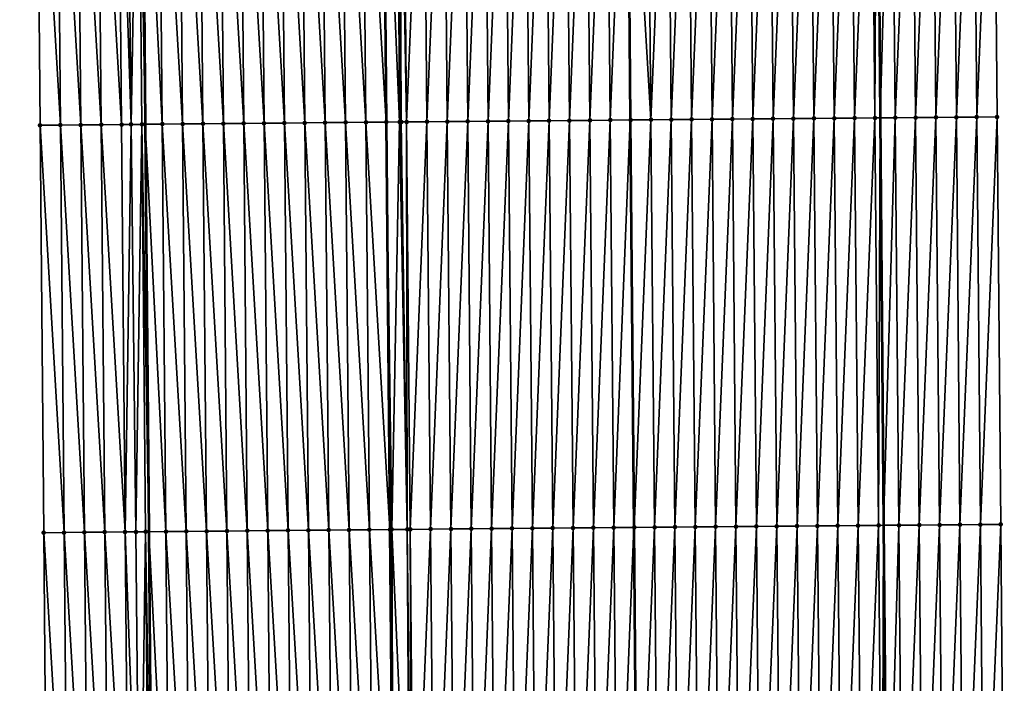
# Model space of a CAD drawing. Header units: feet. Extents: x 2010743 to 2022806, y 818705 to 837694.
# Tile 409 of 531: x 2011432 to 2011480, y 832886 to 832918. Entities that reach past the tile are written whole.
import ezdxf

# ---------------------------------------------------------------- set-up
doc = ezdxf.new("R2010")
doc.units = ezdxf.units.FT
doc.header["$MEASUREMENT"] = 0
for name, color, linetype, lineweight in [('EP_Travel Lane', 172, 'Continuous', 53), ('Road Shots', 141, 'Continuous', 100), ('STRIPING', 60, 'Continuous', 53)]:
    doc.layers.add(name, color=color, linetype=linetype, lineweight=lineweight)
doc.layers.add('I-77-MM17-21_NB-Surface-Border', color=7, linetype='Continuous')
doc.layers.add('I-77-MM17-21_NB-Surface-TIN', color=7, linetype='Continuous')

msp = doc.modelspace()

# ---------------------------------------------------------------- linework, layer by layer
at = {"layer": 'EP_Travel Lane'}
for points in [[(2011472.937, 833053.342, 296.093), (2011473.138, 833033.346, 296.435), (2011473.338, 833013.349, 296.78), (2011473.533, 832993.341, 297.138), (2011473.704, 832973.345, 297.521), (2011473.875, 832953.35, 297.9), (2011474.045, 832933.355, 298.326), (2011474.216, 832913.359, 298.717), (2011474.387, 832893.364, 299.118), (2011474.558, 832873.369, 299.53), (2011474.729, 832853.374, 299.955), (2011474.899, 832833.38, 300.405), (2011475.07, 832813.386, 300.861), (2011475.251, 832793.467, 301.313), (2011475.476, 832773.474, 301.79)], [(2011436.849, 833053.008, 296.345), (2011437.049, 833033.012, 296.684), (2011437.25, 833013.016, 297.034), (2011437.444, 832993.026, 297.378), (2011437.615, 832973.029, 297.737), (2011437.786, 832953.034, 298.149), (2011437.957, 832933.039, 298.537), (2011438.127, 832913.044, 298.941), (2011438.298, 832893.049, 299.351), (2011438.469, 832873.054, 299.761), (2011438.64, 832853.059, 300.207), (2011438.811, 832833.065, 300.644), (2011438.981, 832813.071, 301.099), (2011439.167, 832793.029, 301.584)]]:
    msp.add_polyline3d(points, dxfattribs=at)
at = {"layer": 'I-77-MM17-21_NB-Surface-Border', "color": 3, "linetype": 'Continuous', "lineweight": -3}
for points in [[(2011475.689, 833053.366, 295.982), (2011476.876, 833033.379, 296.31), (2011477.062, 833013.383, 296.672), (2011478.247, 832993.38, 296.998), (2011478.425, 832973.384, 297.36), (2011479.602, 832953.397, 297.717), (2011479.78, 832933.401, 298.121), (2011479.957, 832913.406, 298.508), (2011480.135, 832893.411, 298.912), (2011480.312, 832873.416, 299.32), (2011479.49, 832853.413, 299.786), (2011478.667, 832833.411, 300.274), (2011478.845, 832813.417, 300.727), (2011478.035, 832793.5, 301.224), (2011478.281, 832773.506, 301.689)], [(2011434.638, 832792.97, 301.46), (2011434.54, 832813.029, 300.986), (2011433.892, 832833.018, 300.509), (2011433.333, 832853.009, 300.057), (2011433.314, 832873.005, 299.62), (2011433.137, 832893, 299.208), (2011432.959, 832912.995, 298.796), (2011432.782, 832932.99, 298.401), (2011432.604, 832952.986, 298.012), (2011432.44, 832972.981, 297.613), (2011432.451, 832992.979, 297.254), (2011432.469, 833012.97, 296.911), (2011432.593, 833032.969, 296.561), (2011431.957, 833052.961, 296.226)]]:
    msp.add_polyline3d(points, dxfattribs=at)
at = {"layer": 'I-77-MM17-21_NB-Surface-TIN', "color": 128, "linetype": 'Continuous', "lineweight": -3}
for points in [[(2011470.958, 832913.332, 298.796), (2011471.78, 832933.336, 298.378), (2011470.78, 832933.327, 298.398)], [(2011470.958, 832913.332, 298.796), (2011471.958, 832913.341, 298.776), (2011471.78, 832933.336, 298.378)], [(2011471.958, 832913.341, 298.776), (2011472.78, 832933.344, 298.358), (2011471.78, 832933.336, 298.378)], [(2011471.958, 832913.341, 298.776), (2011472.958, 832913.349, 298.753), (2011472.78, 832933.344, 298.358)], [(2011472.958, 832913.349, 298.753), (2011473.78, 832933.353, 298.335), (2011472.78, 832933.344, 298.358)], [(2011472.958, 832913.349, 298.753), (2011473.958, 832913.357, 298.726), (2011473.78, 832933.353, 298.335)], [(2011473.958, 832913.357, 298.726), (2011474.045, 832933.355, 298.326), (2011473.78, 832933.353, 298.335)], [(2011473.958, 832913.357, 298.726), (2011474.216, 832913.359, 298.717), (2011474.045, 832933.355, 298.326)], [(2011474.78, 832933.361, 298.299), (2011474.045, 832933.355, 298.326), (2011474.216, 832913.359, 298.717)], [(2011474.957, 832913.365, 298.691), (2011474.78, 832933.361, 298.299), (2011474.216, 832913.359, 298.717)], [(2011474.957, 832913.365, 298.691), (2011475.78, 832933.369, 298.268), (2011474.78, 832933.361, 298.299)], [(2011474.957, 832913.365, 298.691), (2011475.957, 832913.373, 298.65), (2011475.78, 832933.369, 298.268)], [(2011475.957, 832913.373, 298.65), (2011476.78, 832933.377, 298.246), (2011475.78, 832933.369, 298.268)], [(2011475.957, 832913.373, 298.65), (2011476.957, 832913.382, 298.617), (2011476.78, 832933.377, 298.246)], [(2011476.957, 832913.382, 298.617), (2011477.78, 832933.386, 298.216), (2011476.78, 832933.377, 298.246)], [(2011476.957, 832913.382, 298.617), (2011477.957, 832913.39, 298.584), (2011477.78, 832933.386, 298.216)], [(2011477.957, 832913.39, 298.584), (2011478.78, 832933.394, 298.166), (2011477.78, 832933.386, 298.216)], [(2011477.957, 832913.39, 298.584), (2011478.957, 832913.398, 298.545), (2011478.78, 832933.394, 298.166)], [(2011478.957, 832913.398, 298.545), (2011479.78, 832933.401, 298.121), (2011478.78, 832933.394, 298.166)], [(2011478.957, 832913.398, 298.545), (2011479.957, 832913.406, 298.508), (2011479.78, 832933.401, 298.121)], [(2011433.959, 832913.004, 298.824), (2011433.782, 832933, 298.427), (2011432.782, 832932.99, 298.401)], [(2011433.959, 832913.004, 298.824), (2011432.782, 832932.99, 298.401), (2011432.959, 832912.995, 298.796)], [(2011434.959, 832913.014, 298.858), (2011434.782, 832933.009, 298.461), (2011433.782, 832933, 298.427)], [(2011434.959, 832913.014, 298.858), (2011433.782, 832933, 298.427), (2011433.959, 832913.004, 298.824)], [(2011435.959, 832913.023, 298.874), (2011435.782, 832933.018, 298.479), (2011434.782, 832933.009, 298.461)], [(2011434.959, 832913.014, 298.858), (2011435.959, 832913.023, 298.874), (2011434.782, 832933.009, 298.461)], [(2011436.959, 832913.033, 298.906), (2011436.781, 832933.028, 298.511), (2011435.782, 832933.018, 298.479)], [(2011435.959, 832913.023, 298.874), (2011436.959, 832913.033, 298.906), (2011435.782, 832933.018, 298.479)], [(2011437.427, 832913.037, 298.939), (2011437.202, 832933.032, 298.539), (2011436.781, 832933.028, 298.511)], [(2011436.959, 832913.033, 298.906), (2011437.427, 832913.037, 298.939), (2011436.781, 832933.028, 298.511)], [(2011437.427, 832913.037, 298.939), (2011437.781, 832933.037, 298.534), (2011437.202, 832933.032, 298.539)], [(2011437.427, 832913.037, 298.939), (2011437.959, 832913.042, 298.938), (2011437.781, 832933.037, 298.534)], [(2011437.781, 832933.037, 298.534), (2011438.127, 832913.044, 298.941), (2011437.957, 832933.039, 298.537)], [(2011437.959, 832913.042, 298.938), (2011438.127, 832913.044, 298.941), (2011437.781, 832933.037, 298.534)], [(2011438.959, 832913.051, 298.952), (2011438.781, 832933.046, 298.548), (2011437.957, 832933.039, 298.537)], [(2011438.959, 832913.051, 298.952), (2011437.957, 832933.039, 298.537), (2011438.127, 832913.044, 298.941)], [(2011439.959, 832913.061, 298.972), (2011439.781, 832933.056, 298.571), (2011438.781, 832933.046, 298.548)], [(2011438.959, 832913.051, 298.952), (2011439.959, 832913.061, 298.972), (2011438.781, 832933.046, 298.548)], [(2011440.959, 832913.07, 298.987), (2011440.781, 832933.065, 298.586), (2011439.781, 832933.056, 298.571)], [(2011439.959, 832913.061, 298.972), (2011440.959, 832913.07, 298.987), (2011439.781, 832933.056, 298.571)], [(2011441.959, 832913.079, 299.001), (2011441.781, 832933.074, 298.599), (2011440.781, 832933.065, 298.586)], [(2011440.959, 832913.07, 298.987), (2011441.959, 832913.079, 299.001), (2011440.781, 832933.065, 298.586)], [(2011442.959, 832913.088, 299.013), (2011442.781, 832933.083, 298.61), (2011441.781, 832933.074, 298.599)], [(2011441.959, 832913.079, 299.001), (2011442.959, 832913.088, 299.013), (2011441.781, 832933.074, 298.599)], [(2011443.959, 832913.097, 299.023), (2011443.781, 832933.092, 298.62), (2011442.781, 832933.083, 298.61)], [(2011442.959, 832913.088, 299.013), (2011443.959, 832913.097, 299.023), (2011442.781, 832933.083, 298.61)], [(2011444.959, 832913.106, 299.034), (2011444.781, 832933.101, 298.631), (2011443.781, 832933.092, 298.62)], [(2011443.959, 832913.097, 299.023), (2011444.959, 832913.106, 299.034), (2011443.781, 832933.092, 298.62)], [(2011445.959, 832913.115, 299.05), (2011445.781, 832933.111, 298.644), (2011444.781, 832933.101, 298.631)], [(2011444.959, 832913.106, 299.034), (2011445.959, 832913.115, 299.05), (2011444.781, 832933.101, 298.631)], [(2011446.959, 832913.125, 299.064), (2011446.781, 832933.12, 298.657), (2011445.781, 832933.111, 298.644)], [(2011445.959, 832913.115, 299.05), (2011446.959, 832913.125, 299.064), (2011445.781, 832933.111, 298.644)], [(2011447.958, 832913.134, 299.08), (2011447.781, 832933.129, 298.671), (2011446.781, 832933.12, 298.657)], [(2011446.959, 832913.125, 299.064), (2011447.958, 832913.134, 299.08), (2011446.781, 832933.12, 298.657)], [(2011448.958, 832913.143, 299.099), (2011448.781, 832933.138, 298.692), (2011447.781, 832933.129, 298.671)], [(2011447.958, 832913.134, 299.08), (2011448.958, 832913.143, 299.099), (2011447.781, 832933.129, 298.671)], [(2011448.781, 832933.138, 298.692), (2011449.958, 832913.152, 299.113), (2011449.781, 832933.147, 298.706)], [(2011448.958, 832913.143, 299.099), (2011449.958, 832913.152, 299.113), (2011448.781, 832933.138, 298.692)], [(2011450.615, 832913.158, 299.117), (2011450.503, 832933.154, 298.706), (2011449.781, 832933.147, 298.706)], [(2011450.615, 832913.158, 299.117), (2011449.781, 832933.147, 298.706), (2011449.958, 832913.152, 299.113)], [(2011450.695, 832913.159, 299.117), (2011450.609, 832933.155, 298.706), (2011450.503, 832933.154, 298.706)], [(2011450.615, 832913.158, 299.117), (2011450.695, 832913.159, 299.117), (2011450.503, 832933.154, 298.706)], [(2011450.958, 832913.161, 299.115), (2011450.781, 832933.156, 298.704), (2011450.609, 832933.155, 298.706)], [(2011450.695, 832913.159, 299.117), (2011450.958, 832913.161, 299.115), (2011450.609, 832933.155, 298.706)], [(2011450.958, 832913.161, 299.115), (2011451.781, 832933.165, 298.686), (2011450.781, 832933.156, 298.704)], [(2011450.958, 832913.161, 299.115), (2011451.958, 832913.17, 299.1), (2011451.781, 832933.165, 298.686)], [(2011451.958, 832913.17, 299.1), (2011452.781, 832933.173, 298.665), (2011451.781, 832933.165, 298.686)], [(2011451.958, 832913.17, 299.1), (2011452.958, 832913.178, 299.083), (2011452.781, 832933.173, 298.665)], [(2011452.958, 832913.178, 299.083), (2011453.781, 832933.182, 298.649), (2011452.781, 832933.173, 298.665)], [(2011452.958, 832913.178, 299.083), (2011453.958, 832913.187, 299.066), (2011453.781, 832933.182, 298.649)], [(2011453.958, 832913.187, 299.066), (2011454.781, 832933.19, 298.632), (2011453.781, 832933.182, 298.649)], [(2011453.958, 832913.187, 299.066), (2011454.958, 832913.195, 299.048), (2011454.781, 832933.19, 298.632)], [(2011454.958, 832913.195, 299.048), (2011455.781, 832933.199, 298.618), (2011454.781, 832933.19, 298.632)], [(2011454.958, 832913.195, 299.048), (2011455.958, 832913.204, 299.034), (2011455.781, 832933.199, 298.618)], [(2011455.958, 832913.204, 299.034), (2011456.781, 832933.207, 298.6), (2011455.781, 832933.199, 298.618)], [(2011455.958, 832913.204, 299.034), (2011456.958, 832913.212, 299.015), (2011456.781, 832933.207, 298.6)], [(2011456.958, 832913.212, 299.015), (2011457.781, 832933.216, 298.584), (2011456.781, 832933.207, 298.6)], [(2011456.958, 832913.212, 299.015), (2011457.958, 832913.221, 298.998), (2011457.781, 832933.216, 298.584)], [(2011457.958, 832913.221, 298.998), (2011458.781, 832933.224, 298.57), (2011457.781, 832933.216, 298.584)], [(2011457.958, 832913.221, 298.998), (2011458.958, 832913.23, 298.984), (2011458.781, 832933.224, 298.57)], [(2011458.958, 832913.23, 298.984), (2011459.781, 832933.233, 298.559), (2011458.781, 832933.224, 298.57)], [(2011458.958, 832913.23, 298.984), (2011459.958, 832913.238, 298.972), (2011459.781, 832933.233, 298.559)], [(2011459.958, 832913.238, 298.972), (2011460.781, 832933.242, 298.55), (2011459.781, 832933.233, 298.559)], [(2011459.958, 832913.238, 298.972), (2011460.958, 832913.247, 298.963), (2011460.781, 832933.242, 298.55)], [(2011460.958, 832913.247, 298.963), (2011461.769, 832933.25, 298.534), (2011460.781, 832933.242, 298.55)], [(2011460.958, 832913.247, 298.963), (2011461.939, 832913.255, 298.946), (2011461.769, 832933.25, 298.534)], [(2011461.78, 832933.25, 298.533), (2011461.769, 832933.25, 298.534), (2011461.939, 832913.255, 298.946)], [(2011461.78, 832933.25, 298.533), (2011462.958, 832913.264, 298.947), (2011462.78, 832933.259, 298.532)], [(2011461.958, 832913.255, 298.946), (2011461.78, 832933.25, 298.533), (2011461.939, 832913.255, 298.946)], [(2011461.958, 832913.255, 298.946), (2011462.958, 832913.264, 298.947), (2011461.78, 832933.25, 298.533)], [(2011462.958, 832913.264, 298.947), (2011463.78, 832933.268, 298.513), (2011462.78, 832933.259, 298.532)], [(2011462.958, 832913.264, 298.947), (2011463.958, 832913.273, 298.926), (2011463.78, 832933.268, 298.513)], [(2011463.958, 832913.273, 298.926), (2011464.78, 832933.276, 298.494), (2011463.78, 832933.268, 298.513)], [(2011463.958, 832913.273, 298.926), (2011464.958, 832913.281, 298.904), (2011464.78, 832933.276, 298.494)], [(2011464.958, 832913.281, 298.904), (2011465.78, 832933.285, 298.478), (2011464.78, 832933.276, 298.494)], [(2011464.958, 832913.281, 298.904), (2011465.958, 832913.29, 298.886), (2011465.78, 832933.285, 298.478)], [(2011465.958, 832913.29, 298.886), (2011466.78, 832933.293, 298.458), (2011465.78, 832933.285, 298.478)], [(2011465.958, 832913.29, 298.886), (2011466.958, 832913.298, 298.864), (2011466.78, 832933.293, 298.458)], [(2011466.958, 832913.298, 298.864), (2011467.78, 832933.302, 298.44), (2011466.78, 832933.293, 298.458)], [(2011466.958, 832913.298, 298.864), (2011467.958, 832913.307, 298.846), (2011467.78, 832933.302, 298.44)], [(2011467.958, 832913.307, 298.846), (2011468.78, 832933.31, 298.428), (2011467.78, 832933.302, 298.44)], [(2011467.958, 832913.307, 298.846), (2011468.958, 832913.315, 298.829), (2011468.78, 832933.31, 298.428)], [(2011468.958, 832913.315, 298.829), (2011469.78, 832933.319, 298.414), (2011468.78, 832933.31, 298.428)], [(2011468.958, 832913.315, 298.829), (2011469.958, 832913.324, 298.815), (2011469.78, 832933.319, 298.414)], [(2011469.958, 832913.324, 298.815), (2011470.78, 832933.327, 298.398), (2011469.78, 832933.319, 298.414)], [(2011469.958, 832913.324, 298.815), (2011470.958, 832913.332, 298.796), (2011470.78, 832933.327, 298.398)], [(2011437.136, 832893.038, 299.314), (2011436.959, 832913.033, 298.906), (2011435.959, 832913.023, 298.874)], [(2011437.136, 832893.038, 299.314), (2011437.427, 832913.037, 298.939), (2011436.959, 832913.033, 298.906)], [(2011437.136, 832893.038, 299.314), (2011437.665, 832893.043, 299.348), (2011437.427, 832913.037, 298.939)], [(2011437.665, 832893.043, 299.348), (2011437.959, 832913.042, 298.938), (2011437.427, 832913.037, 298.939)], [(2011437.665, 832893.043, 299.348), (2011438.136, 832893.047, 299.348), (2011437.959, 832913.042, 298.938)], [(2011437.959, 832913.042, 298.938), (2011438.298, 832893.049, 299.351), (2011438.127, 832913.044, 298.941)], [(2011438.136, 832893.047, 299.348), (2011438.298, 832893.049, 299.351), (2011437.959, 832913.042, 298.938)], [(2011439.136, 832893.056, 299.364), (2011438.959, 832913.051, 298.952), (2011438.127, 832913.044, 298.941)], [(2011439.136, 832893.056, 299.364), (2011438.127, 832913.044, 298.941), (2011438.298, 832893.049, 299.351)], [(2011440.136, 832893.066, 299.387), (2011439.959, 832913.061, 298.972), (2011438.959, 832913.051, 298.952)], [(2011439.136, 832893.056, 299.364), (2011440.136, 832893.066, 299.387), (2011438.959, 832913.051, 298.952)], [(2011441.136, 832893.075, 299.401), (2011440.959, 832913.07, 298.987), (2011439.959, 832913.061, 298.972)], [(2011440.136, 832893.066, 299.387), (2011441.136, 832893.075, 299.401), (2011439.959, 832913.061, 298.972)], [(2011442.136, 832893.084, 299.409), (2011441.959, 832913.079, 299.001), (2011440.959, 832913.07, 298.987)], [(2011441.136, 832893.075, 299.401), (2011442.136, 832893.084, 299.409), (2011440.959, 832913.07, 298.987)], [(2011443.136, 832893.093, 299.423), (2011442.959, 832913.088, 299.013), (2011441.959, 832913.079, 299.001)], [(2011442.136, 832893.084, 299.409), (2011443.136, 832893.093, 299.423), (2011441.959, 832913.079, 299.001)], [(2011444.136, 832893.102, 299.432), (2011443.959, 832913.097, 299.023), (2011442.959, 832913.088, 299.013)], [(2011443.136, 832893.093, 299.423), (2011444.136, 832893.102, 299.432), (2011442.959, 832913.088, 299.013)], [(2011445.136, 832893.111, 299.443), (2011444.959, 832913.106, 299.034), (2011443.959, 832913.097, 299.023)], [(2011444.136, 832893.102, 299.432), (2011445.136, 832893.111, 299.443), (2011443.959, 832913.097, 299.023)], [(2011446.136, 832893.12, 299.455), (2011445.959, 832913.115, 299.05), (2011444.959, 832913.106, 299.034)], [(2011445.136, 832893.111, 299.443), (2011446.136, 832893.12, 299.455), (2011444.959, 832913.106, 299.034)], [(2011447.136, 832893.13, 299.468), (2011446.959, 832913.125, 299.064), (2011445.959, 832913.115, 299.05)], [(2011446.136, 832893.12, 299.455), (2011447.136, 832893.13, 299.468), (2011445.959, 832913.115, 299.05)], [(2011448.136, 832893.139, 299.484), (2011447.958, 832913.134, 299.08), (2011446.959, 832913.125, 299.064)], [(2011447.136, 832893.13, 299.468), (2011448.136, 832893.139, 299.484), (2011446.959, 832913.125, 299.064)], [(2011449.136, 832893.148, 299.504), (2011448.958, 832913.143, 299.099), (2011447.958, 832913.134, 299.08)], [(2011448.136, 832893.139, 299.484), (2011449.136, 832893.148, 299.504), (2011447.958, 832913.134, 299.08)], [(2011448.958, 832913.143, 299.099), (2011450.136, 832893.157, 299.521), (2011449.958, 832913.152, 299.113)], [(2011449.136, 832893.148, 299.504), (2011450.136, 832893.157, 299.521), (2011448.958, 832913.143, 299.099)], [(2011450.229, 832893.158, 299.522), (2011450.615, 832913.158, 299.117), (2011449.958, 832913.152, 299.113)], [(2011450.229, 832893.158, 299.522), (2011449.958, 832913.152, 299.113), (2011450.136, 832893.157, 299.521)], [(2011450.229, 832893.158, 299.522), (2011450.991, 832893.165, 299.519), (2011450.615, 832913.158, 299.117)], [(2011450.991, 832893.165, 299.519), (2011450.695, 832913.159, 299.117), (2011450.615, 832913.158, 299.117)], [(2011450.991, 832893.165, 299.519), (2011450.958, 832913.161, 299.115), (2011450.695, 832913.159, 299.117)], [(2011451.136, 832893.166, 299.518), (2011451.958, 832913.17, 299.1), (2011450.958, 832913.161, 299.115)], [(2011450.991, 832893.165, 299.519), (2011451.136, 832893.166, 299.518), (2011450.958, 832913.161, 299.115)], [(2011451.136, 832893.166, 299.518), (2011452.136, 832893.175, 299.502), (2011451.958, 832913.17, 299.1)], [(2011452.136, 832893.175, 299.502), (2011452.958, 832913.178, 299.083), (2011451.958, 832913.17, 299.1)], [(2011452.136, 832893.175, 299.502), (2011453.136, 832893.183, 299.482), (2011452.958, 832913.178, 299.083)], [(2011453.136, 832893.183, 299.482), (2011453.958, 832913.187, 299.066), (2011452.958, 832913.178, 299.083)], [(2011453.136, 832893.183, 299.482), (2011454.136, 832893.192, 299.464), (2011453.958, 832913.187, 299.066)], [(2011454.136, 832893.192, 299.464), (2011454.958, 832913.195, 299.048), (2011453.958, 832913.187, 299.066)], [(2011454.136, 832893.192, 299.464), (2011455.136, 832893.2, 299.449), (2011454.958, 832913.195, 299.048)], [(2011455.136, 832893.2, 299.449), (2011455.958, 832913.204, 299.034), (2011454.958, 832913.195, 299.048)], [(2011455.136, 832893.2, 299.449), (2011456.136, 832893.209, 299.432), (2011455.958, 832913.204, 299.034)], [(2011456.136, 832893.209, 299.432), (2011456.958, 832913.212, 299.015), (2011455.958, 832913.204, 299.034)], [(2011456.136, 832893.209, 299.432), (2011457.136, 832893.217, 299.414), (2011456.958, 832913.212, 299.015)], [(2011457.136, 832893.217, 299.414), (2011457.958, 832913.221, 298.998), (2011456.958, 832913.212, 299.015)], [(2011457.136, 832893.217, 299.414), (2011458.136, 832893.226, 299.395), (2011457.958, 832913.221, 298.998)], [(2011458.136, 832893.226, 299.395), (2011458.958, 832913.23, 298.984), (2011457.958, 832913.221, 298.998)], [(2011458.136, 832893.226, 299.395), (2011459.136, 832893.234, 299.377), (2011458.958, 832913.23, 298.984)], [(2011459.136, 832893.234, 299.377), (2011459.958, 832913.238, 298.972), (2011458.958, 832913.23, 298.984)], [(2011459.136, 832893.234, 299.377), (2011460.136, 832893.243, 299.365), (2011459.958, 832913.238, 298.972)], [(2011460.136, 832893.243, 299.365), (2011460.958, 832913.247, 298.963), (2011459.958, 832913.238, 298.972)], [(2011460.136, 832893.243, 299.365), (2011461.135, 832893.252, 299.359), (2011460.958, 832913.247, 298.963)], [(2011461.135, 832893.252, 299.359), (2011461.939, 832913.255, 298.946), (2011460.958, 832913.247, 298.963)], [(2011461.135, 832893.252, 299.359), (2011462.11, 832893.26, 299.34), (2011461.939, 832913.255, 298.946)], [(2011461.958, 832913.255, 298.946), (2011461.939, 832913.255, 298.946), (2011462.11, 832893.26, 299.34)], [(2011462.135, 832893.26, 299.34), (2011462.958, 832913.264, 298.947), (2011461.958, 832913.255, 298.946)], [(2011462.135, 832893.26, 299.34), (2011461.958, 832913.255, 298.946), (2011462.11, 832893.26, 299.34)], [(2011462.135, 832893.26, 299.34), (2011463.135, 832893.269, 299.337), (2011462.958, 832913.264, 298.947)], [(2011463.135, 832893.269, 299.337), (2011463.958, 832913.273, 298.926), (2011462.958, 832913.264, 298.947)], [(2011463.135, 832893.269, 299.337), (2011464.135, 832893.277, 299.32), (2011463.958, 832913.273, 298.926)], [(2011464.135, 832893.277, 299.32), (2011464.958, 832913.281, 298.904), (2011463.958, 832913.273, 298.926)], [(2011464.135, 832893.277, 299.32), (2011465.135, 832893.286, 299.298), (2011464.958, 832913.281, 298.904)], [(2011465.135, 832893.286, 299.298), (2011465.958, 832913.29, 298.886), (2011464.958, 832913.281, 298.904)], [(2011465.135, 832893.286, 299.298), (2011466.135, 832893.294, 299.283), (2011465.958, 832913.29, 298.886)], [(2011466.135, 832893.294, 299.283), (2011466.958, 832913.298, 298.864), (2011465.958, 832913.29, 298.886)], [(2011466.135, 832893.294, 299.283), (2011467.135, 832893.303, 299.262), (2011466.958, 832913.298, 298.864)], [(2011467.135, 832893.303, 299.262), (2011467.958, 832913.307, 298.846), (2011466.958, 832913.298, 298.864)], [(2011467.135, 832893.303, 299.262), (2011468.135, 832893.311, 299.246), (2011467.958, 832913.307, 298.846)], [(2011468.135, 832893.311, 299.246), (2011468.958, 832913.315, 298.829), (2011467.958, 832913.307, 298.846)], [(2011468.135, 832893.311, 299.246), (2011469.135, 832893.32, 299.231), (2011468.958, 832913.315, 298.829)], [(2011469.135, 832893.32, 299.231), (2011469.958, 832913.324, 298.815), (2011468.958, 832913.315, 298.829)], [(2011469.135, 832893.32, 299.231), (2011470.135, 832893.328, 299.215), (2011469.958, 832913.324, 298.815)], [(2011470.135, 832893.328, 299.215), (2011470.958, 832913.332, 298.796), (2011469.958, 832913.324, 298.815)], [(2011470.135, 832893.328, 299.215), (2011471.135, 832893.337, 299.199), (2011470.958, 832913.332, 298.796)], [(2011471.135, 832893.337, 299.199), (2011471.958, 832913.341, 298.776), (2011470.958, 832913.332, 298.796)], [(2011471.135, 832893.337, 299.199), (2011472.135, 832893.345, 299.179), (2011471.958, 832913.341, 298.776)], [(2011472.135, 832893.345, 299.179), (2011472.958, 832913.349, 298.753), (2011471.958, 832913.341, 298.776)], [(2011472.135, 832893.345, 299.179), (2011473.135, 832893.354, 299.155), (2011472.958, 832913.349, 298.753)], [(2011473.135, 832893.354, 299.155), (2011473.958, 832913.357, 298.726), (2011472.958, 832913.349, 298.753)], [(2011473.135, 832893.354, 299.155), (2011474.135, 832893.362, 299.126), (2011473.958, 832913.357, 298.726)], [(2011474.135, 832893.362, 299.126), (2011474.216, 832913.359, 298.717), (2011473.958, 832913.357, 298.726)], [(2011474.135, 832893.362, 299.126), (2011474.387, 832893.364, 299.118), (2011474.216, 832913.359, 298.717)], [(2011474.957, 832913.365, 298.691), (2011474.216, 832913.359, 298.717), (2011474.387, 832893.364, 299.118)], [(2011475.135, 832893.37, 299.095), (2011474.957, 832913.365, 298.691), (2011474.387, 832893.364, 299.118)], [(2011475.135, 832893.37, 299.095), (2011475.957, 832913.373, 298.65), (2011474.957, 832913.365, 298.691)], [(2011475.135, 832893.37, 299.095), (2011476.135, 832893.378, 299.062), (2011475.957, 832913.373, 298.65)], [(2011476.135, 832893.378, 299.062), (2011476.957, 832913.382, 298.617), (2011475.957, 832913.373, 298.65)], [(2011476.135, 832893.378, 299.062), (2011477.135, 832893.386, 299.019), (2011476.957, 832913.382, 298.617)], [(2011477.135, 832893.386, 299.019), (2011477.957, 832913.39, 298.584), (2011476.957, 832913.382, 298.617)], [(2011477.135, 832893.386, 299.019), (2011478.135, 832893.395, 298.989), (2011477.957, 832913.39, 298.584)], [(2011478.135, 832893.395, 298.989), (2011478.957, 832913.398, 298.545), (2011477.957, 832913.39, 298.584)], [(2011478.135, 832893.395, 298.989), (2011479.135, 832893.403, 298.951), (2011478.957, 832913.398, 298.545)], [(2011479.135, 832893.403, 298.951), (2011479.957, 832913.406, 298.508), (2011478.957, 832913.398, 298.545)], [(2011479.135, 832893.403, 298.951), (2011480.135, 832893.411, 298.912), (2011479.957, 832913.406, 298.508)], [(2011434.137, 832893.009, 299.236), (2011433.959, 832913.004, 298.824), (2011432.959, 832912.995, 298.796)], [(2011434.137, 832893.009, 299.236), (2011432.959, 832912.995, 298.796), (2011433.137, 832893, 299.208)], [(2011435.137, 832893.019, 299.269), (2011434.959, 832913.014, 298.858), (2011433.959, 832913.004, 298.824)], [(2011435.137, 832893.019, 299.269), (2011433.959, 832913.004, 298.824), (2011434.137, 832893.009, 299.236)], [(2011436.136, 832893.028, 299.289), (2011435.959, 832913.023, 298.874), (2011434.959, 832913.014, 298.858)], [(2011435.137, 832893.019, 299.269), (2011436.136, 832893.028, 299.289), (2011434.959, 832913.014, 298.858)], [(2011436.136, 832893.028, 299.289), (2011437.136, 832893.038, 299.314), (2011435.959, 832913.023, 298.874)], [(2011454.313, 832873.197, 299.873), (2011455.136, 832893.2, 299.449), (2011454.136, 832893.192, 299.464)], [(2011454.313, 832873.197, 299.873), (2011455.313, 832873.205, 299.856), (2011455.136, 832893.2, 299.449)], [(2011455.313, 832873.205, 299.856), (2011456.136, 832893.209, 299.432), (2011455.136, 832893.2, 299.449)], [(2011455.313, 832873.205, 299.856), (2011456.313, 832873.214, 299.843), (2011456.136, 832893.209, 299.432)], [(2011456.313, 832873.214, 299.843), (2011457.136, 832893.217, 299.414), (2011456.136, 832893.209, 299.432)], [(2011456.313, 832873.214, 299.843), (2011457.313, 832873.222, 299.825), (2011457.136, 832893.217, 299.414)], [(2011457.313, 832873.222, 299.825), (2011458.136, 832893.226, 299.395), (2011457.136, 832893.217, 299.414)], [(2011457.313, 832873.222, 299.825), (2011458.313, 832873.231, 299.805), (2011458.136, 832893.226, 299.395)], [(2011458.313, 832873.231, 299.805), (2011459.136, 832893.234, 299.377), (2011458.136, 832893.226, 299.395)], [(2011458.313, 832873.231, 299.805), (2011459.313, 832873.239, 299.788), (2011459.136, 832893.234, 299.377)], [(2011459.313, 832873.239, 299.788), (2011460.136, 832893.243, 299.365), (2011459.136, 832893.234, 299.377)], [(2011459.313, 832873.239, 299.788), (2011460.313, 832873.248, 299.775), (2011460.136, 832893.243, 299.365)], [(2011460.313, 832873.248, 299.775), (2011461.135, 832893.252, 299.359), (2011460.136, 832893.243, 299.365)], [(2011460.313, 832873.248, 299.775), (2011461.313, 832873.256, 299.768), (2011461.135, 832893.252, 299.359)], [(2011461.313, 832873.256, 299.768), (2011462.11, 832893.26, 299.34), (2011461.135, 832893.252, 299.359)], [(2011461.313, 832873.256, 299.768), (2011462.281, 832873.265, 299.749), (2011462.11, 832893.26, 299.34)], [(2011462.135, 832893.26, 299.34), (2011462.11, 832893.26, 299.34), (2011462.281, 832873.265, 299.749)], [(2011462.313, 832873.265, 299.748), (2011463.135, 832893.269, 299.337), (2011462.135, 832893.26, 299.34)], [(2011462.313, 832873.265, 299.748), (2011462.135, 832893.26, 299.34), (2011462.281, 832873.265, 299.749)], [(2011462.313, 832873.265, 299.748), (2011463.313, 832873.274, 299.748), (2011463.135, 832893.269, 299.337)], [(2011463.313, 832873.274, 299.748), (2011464.135, 832893.277, 299.32), (2011463.135, 832893.269, 299.337)], [(2011463.313, 832873.274, 299.748), (2011464.313, 832873.282, 299.733), (2011464.135, 832893.277, 299.32)], [(2011464.313, 832873.282, 299.733), (2011465.135, 832893.286, 299.298), (2011464.135, 832893.277, 299.32)], [(2011464.313, 832873.282, 299.733), (2011465.313, 832873.291, 299.711), (2011465.135, 832893.286, 299.298)], [(2011465.313, 832873.291, 299.711), (2011466.135, 832893.294, 299.283), (2011465.135, 832893.286, 299.298)], [(2011465.313, 832873.291, 299.711), (2011466.313, 832873.299, 299.693), (2011466.135, 832893.294, 299.283)], [(2011466.313, 832873.299, 299.693), (2011467.135, 832893.303, 299.262), (2011466.135, 832893.294, 299.283)], [(2011466.313, 832873.299, 299.693), (2011467.313, 832873.308, 299.677), (2011467.135, 832893.303, 299.262)], [(2011467.313, 832873.308, 299.677), (2011468.135, 832893.311, 299.246), (2011467.135, 832893.303, 299.262)], [(2011467.313, 832873.308, 299.677), (2011468.313, 832873.316, 299.659), (2011468.135, 832893.311, 299.246)], [(2011468.313, 832873.316, 299.659), (2011469.135, 832893.32, 299.231), (2011468.135, 832893.311, 299.246)], [(2011468.313, 832873.316, 299.659), (2011469.313, 832873.325, 299.646), (2011469.135, 832893.32, 299.231)], [(2011469.313, 832873.325, 299.646), (2011470.135, 832893.328, 299.215), (2011469.135, 832893.32, 299.231)], [(2011469.313, 832873.325, 299.646), (2011470.313, 832873.333, 299.63), (2011470.135, 832893.328, 299.215)], [(2011470.313, 832873.333, 299.63), (2011471.135, 832893.337, 299.199), (2011470.135, 832893.328, 299.215)], [(2011470.313, 832873.333, 299.63), (2011471.313, 832873.342, 299.613), (2011471.135, 832893.337, 299.199)], [(2011471.313, 832873.342, 299.613), (2011472.135, 832893.345, 299.179), (2011471.135, 832893.337, 299.199)], [(2011471.313, 832873.342, 299.613), (2011472.313, 832873.351, 299.594), (2011472.135, 832893.345, 299.179)], [(2011472.313, 832873.351, 299.594), (2011473.135, 832893.354, 299.155), (2011472.135, 832893.345, 299.179)], [(2011472.313, 832873.351, 299.594), (2011473.313, 832873.359, 299.572), (2011473.135, 832893.354, 299.155)], [(2011473.313, 832873.359, 299.572), (2011474.135, 832893.362, 299.126), (2011473.135, 832893.354, 299.155)], [(2011473.313, 832873.359, 299.572), (2011474.312, 832873.367, 299.538), (2011474.135, 832893.362, 299.126)], [(2011474.312, 832873.367, 299.538), (2011474.387, 832893.364, 299.118), (2011474.135, 832893.362, 299.126)], [(2011474.312, 832873.367, 299.538), (2011474.558, 832873.369, 299.53), (2011474.387, 832893.364, 299.118)], [(2011475.135, 832893.37, 299.095), (2011474.387, 832893.364, 299.118), (2011474.558, 832873.369, 299.53)], [(2011475.312, 832873.375, 299.505), (2011475.135, 832893.37, 299.095), (2011474.558, 832873.369, 299.53)], [(2011475.312, 832873.375, 299.505), (2011476.135, 832893.378, 299.062), (2011475.135, 832893.37, 299.095)], [(2011475.312, 832873.375, 299.505), (2011476.312, 832873.384, 299.474), (2011476.135, 832893.378, 299.062)], [(2011476.312, 832873.384, 299.474), (2011477.135, 832893.386, 299.019), (2011476.135, 832893.378, 299.062)], [(2011476.312, 832873.384, 299.474), (2011477.312, 832873.392, 299.435), (2011477.135, 832893.386, 299.019)], [(2011477.312, 832873.392, 299.435), (2011478.135, 832893.395, 298.989), (2011477.135, 832893.386, 299.019)], [(2011477.312, 832873.392, 299.435), (2011478.312, 832873.4, 299.399), (2011478.135, 832893.395, 298.989)], [(2011478.312, 832873.4, 299.399), (2011479.135, 832893.403, 298.951), (2011478.135, 832893.395, 298.989)], [(2011478.312, 832873.4, 299.399), (2011479.312, 832873.408, 299.36), (2011479.135, 832893.403, 298.951)], [(2011479.312, 832873.408, 299.36), (2011480.135, 832893.411, 298.912), (2011479.135, 832893.403, 298.951)], [(2011479.312, 832873.408, 299.36), (2011480.312, 832873.416, 299.32), (2011480.135, 832893.411, 298.912)], [(2011434.314, 832873.014, 299.646), (2011434.137, 832893.009, 299.236), (2011433.137, 832893, 299.208)], [(2011434.314, 832873.014, 299.646), (2011433.137, 832893, 299.208), (2011433.314, 832873.005, 299.62)], [(2011435.314, 832873.024, 299.678), (2011435.137, 832893.019, 299.269), (2011434.137, 832893.009, 299.236)], [(2011435.314, 832873.024, 299.678), (2011434.137, 832893.009, 299.236), (2011434.314, 832873.014, 299.646)], [(2011436.314, 832873.033, 299.7), (2011436.136, 832893.028, 299.289), (2011435.137, 832893.019, 299.269)], [(2011435.314, 832873.024, 299.678), (2011436.314, 832873.033, 299.7), (2011435.137, 832893.019, 299.269)], [(2011437.314, 832873.043, 299.732), (2011437.136, 832893.038, 299.314), (2011436.136, 832893.028, 299.289)], [(2011436.314, 832873.033, 299.7), (2011437.314, 832873.043, 299.732), (2011436.136, 832893.028, 299.289)], [(2011437.851, 832873.048, 299.764), (2011437.665, 832893.043, 299.348), (2011437.136, 832893.038, 299.314)], [(2011437.314, 832873.043, 299.732), (2011437.851, 832873.048, 299.764), (2011437.136, 832893.038, 299.314)], [(2011437.851, 832873.048, 299.764), (2011438.136, 832893.047, 299.348), (2011437.665, 832893.043, 299.348)], [(2011437.851, 832873.048, 299.764), (2011438.314, 832873.052, 299.76), (2011438.136, 832893.047, 299.348)], [(2011438.136, 832893.047, 299.348), (2011438.469, 832873.054, 299.761), (2011438.298, 832893.049, 299.351)], [(2011438.314, 832873.052, 299.76), (2011438.469, 832873.054, 299.761), (2011438.136, 832893.047, 299.348)], [(2011439.314, 832873.061, 299.765), (2011439.136, 832893.056, 299.364), (2011438.298, 832893.049, 299.351)], [(2011439.314, 832873.061, 299.765), (2011438.298, 832893.049, 299.351), (2011438.469, 832873.054, 299.761)], [(2011440.314, 832873.07, 299.787), (2011440.136, 832893.066, 299.387), (2011439.136, 832893.056, 299.364)], [(2011439.314, 832873.061, 299.765), (2011440.314, 832873.07, 299.787), (2011439.136, 832893.056, 299.364)], [(2011441.314, 832873.08, 299.801), (2011441.136, 832893.075, 299.401), (2011440.136, 832893.066, 299.387)], [(2011440.314, 832873.07, 299.787), (2011441.314, 832873.08, 299.801), (2011440.136, 832893.066, 299.387)], [(2011442.314, 832873.089, 299.812), (2011442.136, 832893.084, 299.409), (2011441.136, 832893.075, 299.401)], [(2011441.314, 832873.08, 299.801), (2011442.314, 832873.089, 299.812), (2011441.136, 832893.075, 299.401)], [(2011443.314, 832873.098, 299.826), (2011443.136, 832893.093, 299.423), (2011442.136, 832893.084, 299.409)], [(2011442.314, 832873.089, 299.812), (2011443.314, 832873.098, 299.826), (2011442.136, 832893.084, 299.409)], [(2011444.314, 832873.107, 299.836), (2011444.136, 832893.102, 299.432), (2011443.136, 832893.093, 299.423)], [(2011443.314, 832873.098, 299.826), (2011444.314, 832873.107, 299.836), (2011443.136, 832893.093, 299.423)], [(2011445.314, 832873.116, 299.846), (2011445.136, 832893.111, 299.443), (2011444.136, 832893.102, 299.432)], [(2011444.314, 832873.107, 299.836), (2011445.314, 832873.116, 299.846), (2011444.136, 832893.102, 299.432)], [(2011446.314, 832873.125, 299.858), (2011446.136, 832893.12, 299.455), (2011445.136, 832893.111, 299.443)], [(2011445.314, 832873.116, 299.846), (2011446.314, 832873.125, 299.858), (2011445.136, 832893.111, 299.443)], [(2011447.313, 832873.134, 299.876), (2011447.136, 832893.13, 299.468), (2011446.136, 832893.12, 299.455)], [(2011446.314, 832873.125, 299.858), (2011447.313, 832873.134, 299.876), (2011446.136, 832893.12, 299.455)], [(2011448.313, 832873.144, 299.893), (2011448.136, 832893.139, 299.484), (2011447.136, 832893.13, 299.468)], [(2011447.313, 832873.134, 299.876), (2011448.313, 832873.144, 299.893), (2011447.136, 832893.13, 299.468)], [(2011449.313, 832873.153, 299.912), (2011449.136, 832893.148, 299.504), (2011448.136, 832893.139, 299.484)], [(2011448.313, 832873.144, 299.893), (2011449.313, 832873.153, 299.912), (2011448.136, 832893.139, 299.484)], [(2011449.136, 832893.148, 299.504), (2011450.313, 832873.162, 299.924), (2011450.136, 832893.157, 299.521)], [(2011449.313, 832873.153, 299.912), (2011450.313, 832873.162, 299.924), (2011449.136, 832893.148, 299.504)], [(2011450.229, 832893.158, 299.522), (2011450.136, 832893.157, 299.521), (2011450.313, 832873.162, 299.924)], [(2011451.122, 832873.169, 299.929), (2011450.991, 832893.165, 299.519), (2011450.229, 832893.158, 299.522)], [(2011451.122, 832873.169, 299.929), (2011450.229, 832893.158, 299.522), (2011450.313, 832873.162, 299.924)], [(2011451.212, 832873.17, 299.928), (2011451.136, 832893.166, 299.518), (2011450.991, 832893.165, 299.519)], [(2011451.122, 832873.169, 299.929), (2011451.212, 832873.17, 299.928), (2011450.991, 832893.165, 299.519)], [(2011451.313, 832873.171, 299.928), (2011452.136, 832893.175, 299.502), (2011451.136, 832893.166, 299.518)], [(2011451.212, 832873.17, 299.928), (2011451.313, 832873.171, 299.928), (2011451.136, 832893.166, 299.518)], [(2011451.313, 832873.171, 299.928), (2011452.313, 832873.18, 299.913), (2011452.136, 832893.175, 299.502)], [(2011452.313, 832873.18, 299.913), (2011453.136, 832893.183, 299.482), (2011452.136, 832893.175, 299.502)], [(2011452.313, 832873.18, 299.913), (2011453.313, 832873.188, 299.891), (2011453.136, 832893.183, 299.482)], [(2011453.313, 832873.188, 299.891), (2011454.136, 832893.192, 299.464), (2011453.136, 832893.183, 299.482)], [(2011453.313, 832873.188, 299.891), (2011454.313, 832873.197, 299.873), (2011454.136, 832893.192, 299.464)]]:
    msp.add_3dface(points, dxfattribs=at)
at = {"layer": 'Road Shots', "lineweight": 100}
for p in [(2011436.959, 832913.033, 298.906), (2011437.427, 832913.037, 298.939), (2011437.959, 832913.042, 298.938), (2011438.959, 832913.051, 298.952), (2011439.959, 832913.061, 298.972), (2011440.959, 832913.07, 298.987), (2011441.959, 832913.079, 299.001), (2011442.959, 832913.088, 299.013), (2011443.959, 832913.097, 299.023), (2011444.959, 832913.106, 299.034), (2011445.959, 832913.115, 299.05), (2011446.959, 832913.125, 299.064), (2011447.958, 832913.134, 299.08), (2011448.958, 832913.143, 299.099), (2011449.958, 832913.152, 299.113), (2011450.615, 832913.158, 299.117), (2011450.695, 832913.159, 299.117), (2011450.958, 832913.161, 299.115), (2011451.958, 832913.17, 299.1), (2011452.958, 832913.178, 299.083), (2011453.958, 832913.187, 299.066), (2011454.958, 832913.195, 299.048), (2011455.958, 832913.204, 299.034), (2011456.958, 832913.212, 299.015), (2011457.958, 832913.221, 298.998), (2011458.958, 832913.23, 298.984), (2011459.958, 832913.238, 298.972), (2011460.958, 832913.247, 298.963), (2011461.958, 832913.255, 298.946), (2011462.958, 832913.264, 298.947), (2011463.958, 832913.273, 298.926), (2011464.958, 832913.281, 298.904), (2011465.958, 832913.29, 298.886), (2011466.958, 832913.298, 298.864), (2011467.958, 832913.307, 298.846), (2011468.958, 832913.315, 298.829), (2011469.958, 832913.324, 298.815), (2011470.958, 832913.332, 298.796), (2011471.958, 832913.341, 298.776), (2011472.958, 832913.349, 298.753), (2011473.958, 832913.357, 298.726), (2011474.957, 832913.365, 298.691), (2011475.957, 832913.373, 298.65), (2011476.957, 832913.382, 298.617), (2011477.957, 832913.39, 298.584), (2011478.957, 832913.398, 298.545), (2011479.957, 832913.406, 298.508), (2011432.959, 832912.995, 298.796), (2011433.959, 832913.004, 298.824), (2011434.959, 832913.014, 298.858), (2011435.959, 832913.023, 298.874), (2011455.136, 832893.2, 299.449), (2011456.136, 832893.209, 299.432), (2011457.136, 832893.217, 299.414), (2011458.136, 832893.226, 299.395), (2011459.136, 832893.234, 299.377), (2011460.136, 832893.243, 299.365), (2011461.135, 832893.252, 299.359), (2011462.135, 832893.26, 299.34), (2011463.135, 832893.269, 299.337), (2011464.135, 832893.277, 299.32), (2011465.135, 832893.286, 299.298), (2011466.135, 832893.294, 299.283), (2011467.135, 832893.303, 299.262), (2011468.135, 832893.311, 299.246), (2011469.135, 832893.32, 299.231), (2011470.135, 832893.328, 299.215), (2011471.135, 832893.337, 299.199), (2011472.135, 832893.345, 299.179), (2011473.135, 832893.354, 299.155), (2011474.135, 832893.362, 299.126), (2011475.135, 832893.37, 299.095), (2011476.135, 832893.378, 299.062), (2011477.135, 832893.386, 299.019), (2011478.135, 832893.395, 298.989), (2011479.135, 832893.403, 298.951), (2011480.135, 832893.411, 298.912), (2011433.137, 832893, 299.208), (2011434.137, 832893.009, 299.236), (2011435.137, 832893.019, 299.269), (2011436.136, 832893.028, 299.289), (2011437.136, 832893.038, 299.314), (2011437.665, 832893.043, 299.348), (2011438.136, 832893.047, 299.348), (2011439.136, 832893.056, 299.364), (2011440.136, 832893.066, 299.387), (2011441.136, 832893.075, 299.401), (2011442.136, 832893.084, 299.409), (2011443.136, 832893.093, 299.423), (2011444.136, 832893.102, 299.432), (2011445.136, 832893.111, 299.443), (2011446.136, 832893.12, 299.455), (2011447.136, 832893.13, 299.468), (2011448.136, 832893.139, 299.484), (2011449.136, 832893.148, 299.504), (2011450.136, 832893.157, 299.521), (2011450.229, 832893.158, 299.522), (2011450.991, 832893.165, 299.519), (2011451.136, 832893.166, 299.518), (2011452.136, 832893.175, 299.502), (2011453.136, 832893.183, 299.482), (2011454.136, 832893.192, 299.464)]:
    msp.add_point(p, dxfattribs=at)
at = {"layer": 'STRIPING'}
for points in [[(2011448.69, 833053.121, 296.506), (2011448.877, 833033.125, 296.848), (2011449.064, 833013.129, 297.202), (2011449.249, 832993.134, 297.546), (2011449.426, 832973.138, 297.909), (2011449.604, 832953.143, 298.313), (2011449.781, 832933.147, 298.706), (2011449.958, 832913.152, 299.113), (2011450.136, 832893.157, 299.521), (2011450.313, 832873.162, 299.924), (2011450.491, 832853.168, 300.36), (2011450.668, 832833.173, 300.805), (2011450.846, 832813.179, 301.26), (2011451.037, 832793.179, 301.737)], [(2011460.691, 833053.231, 296.321), (2011460.881, 833033.234, 296.656), (2011461.07, 833013.238, 297.004), (2011461.256, 832993.237, 297.376), (2011461.427, 832973.241, 297.722), (2011461.598, 832953.245, 298.12), (2011461.769, 832933.25, 298.534), (2011461.939, 832913.255, 298.946), (2011462.11, 832893.26, 299.34), (2011462.281, 832873.265, 299.749), (2011462.452, 832853.27, 300.18), (2011462.623, 832833.276, 300.626), (2011462.793, 832813.282, 301.084), (2011462.979, 832793.322, 301.554), (2011463.225, 832773.329, 302.025)]]:
    msp.add_polyline3d(points, dxfattribs=at)

doc.saveas('drawing.dxf')
